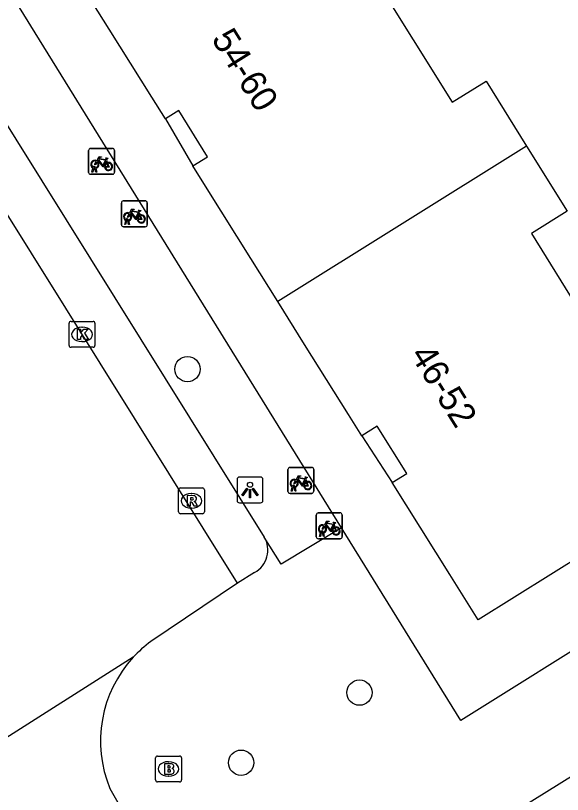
# Model space of a CAD drawing. Extents: x 157767 to 159171, y 387842 to 389425.
# Drawn here: x 158694.55 to 158715.69, y 388360.03 to 388390.13 of the extents above; entities that cross this region are included whole.
import ezdxf

# ---------------------------------------------------------------- set-up
doc = ezdxf.new("R2010")
doc.units = 0
for name, color, linetype in [('IMGEO_Boom', 7, 'Continuous'), ('IMGEO_Brandkraan', 7, 'Continuous'), ('IMGEO_Fietsenrek', 7, 'Continuous'), ('IMGEO_Kolk', 7, 'Continuous'), ('IMGEO_Lichtpunt', 7, 'Continuous'), ('IMGEO_Pand', 7, 'Continuous'), ('IMGEO_Pand_nummerreeks', 7, 'Continuous'), ('IMGEO_Pand_overbouw', 7, 'Continuous'), ('IMGEO_Rijbaan_lokaal_open', 7, 'Continuous'), ('IMGEO_Rioolput', 7, 'Continuous'), ('IMGEO_Voetpad_open', 7, 'Continuous')]:
    doc.layers.add(name, color=color, linetype=linetype)

msp = doc.modelspace()

# ---------------------------------------------------------------- linework, layer by layer
at = {"layer": 'IMGEO_Boom'}
for centre in [(158701.193, 388376.47), (158707.843, 388363.966), (158703.266, 388361.259)]:
    msp.add_circle(centre, 0.489, dxfattribs=at)
at = {"layer": 'IMGEO_Brandkraan'}
for p, q in [((158699.962, 388360.59), (158699.962, 388361.442)), ((158700.037, 388361.516), (158700.889, 388361.516)), ((158700.45, 388361.296), (158700.475, 388361.296)), ((158700.963, 388361.442), (158700.963, 388360.59)), ((158700.473, 388360.736), (158700.448, 388360.736)), ((158700.889, 388360.516), (158700.037, 388360.516))]:
    msp.add_line(p, q, dxfattribs=at)
for points in [[(158699.962, 388360.59), (158699.962, 388361.442)], [(158700.037, 388361.516), (158700.889, 388361.516)], [(158700.963, 388361.442), (158700.963, 388360.59)], [(158700.31, 388361.216), (158700.31, 388360.816), (158700.523, 388360.816)], [(158700.541, 388361.216), (158700.31, 388361.216)], [(158700.489, 388361.135), (158700.435, 388361.135), (158700.435, 388361.059)], [(158700.435, 388361.059), (158700.488, 388361.059)], [(158700.497, 388360.983), (158700.435, 388360.983), (158700.435, 388360.902)], [(158700.435, 388360.902), (158700.497, 388360.902)], [(158700.889, 388360.516), (158700.037, 388360.516)]]:
    msp.add_lwpolyline(points, dxfattribs=at)
for centre, radius, start, end in [((158700.039, 388361.44), 0.0765, 91.552, 178.448), ((158700.039, 388361.44), 0.0765, 91.552, 178.448), ((158700.887, 388361.44), 0.0765, 1.552, 88.448), ((158700.887, 388361.44), 0.0765, 1.552, 88.448), ((158700.49, 388361.097), 0.0379, 267.8285, 90.9355), ((158700.498, 388360.942), 0.0404, 269.8759, 90.5077), ((158700.545, 388361.071), 0.145, 59.4692, 91.5367), ((158700.57, 388361.118), 0.0922, 285.5137, 58.1501), ((158700.575, 388360.926), 0.105, 301.3115, 78.989), ((158700.529, 388361.067), 0.251, 268.6676, 293.5347), ((158700.039, 388360.592), 0.0765, 181.552, 268.448), ((158700.039, 388360.592), 0.0765, 181.552, 268.448), ((158700.887, 388360.592), 0.0765, 271.552, 358.448), ((158700.887, 388360.592), 0.0765, 271.552, 358.448)]:
    msp.add_arc(centre, radius, start, end, dxfattribs=at)
for centre, major_axis, ratio, start_param, end_param in [((158700.449, 388361.016), (-0.387, 0.002), 0.722429, 4.712389, 7.853982), ((158700.474, 388361.016), (-0.39, 0.002), 0.717154, 1.570796, 4.712389)]:
    msp.add_ellipse(centre, major_axis=major_axis, ratio=ratio, start_param=start_param, end_param=end_param, dxfattribs=at)
at = {"layer": 'IMGEO_Fietsenrek'}
for p, q in [((158697.371, 388384.075), (158697.371, 388384.916)), ((158697.371, 388384.916), (158697.371, 388384.075)), ((158697.446, 388385), (158698.287, 388385)), ((158698.287, 388385), (158697.446, 388385)), ((158698.371, 388384.925), (158698.371, 388384.084)), ((158698.371, 388384.084), (158698.371, 388384.925)), ((158698.058, 388384.549), (158698.094, 388384.454)), ((158697.498, 388384.084), (158697.537, 388384.244)), ((158697.567, 388384.232), (158697.532, 388384.084)), ((158697.609, 388384.256), (158697.608, 388384.26)), ((158697.65, 388384.084), (158697.616, 388384.226)), ((158697.64, 388384.267), (158697.641, 388384.26)), ((158697.648, 388384.23), (158697.683, 388384.084)), ((158698.296, 388384), (158697.455, 388384)), ((158697.455, 388384), (158698.296, 388384)), ((158697.532, 388384.084), (158697.498, 388384.084)), ((158697.683, 388384.084), (158697.65, 388384.084)), ((158698.713, 388382.974), (158699.554, 388382.974)), ((158699.554, 388382.974), (158698.713, 388382.974)), ((158698.638, 388382.049), (158698.638, 388382.89)), ((158698.638, 388382.89), (158698.638, 388382.049)), ((158699.638, 388382.899), (158699.638, 388382.058)), ((158699.638, 388382.058), (158699.638, 388382.899)), ((158699.325, 388382.523), (158699.361, 388382.428)), ((158698.765, 388382.058), (158698.804, 388382.218)), ((158698.799, 388382.058), (158698.765, 388382.058)), ((158698.834, 388382.206), (158698.799, 388382.058)), ((158698.876, 388382.23), (158698.875, 388382.234)), ((158698.917, 388382.058), (158698.883, 388382.2)), ((158698.907, 388382.241), (158698.908, 388382.234)), ((158698.915, 388382.204), (158698.95, 388382.058)), ((158698.95, 388382.058), (158698.917, 388382.058)), ((158699.563, 388381.974), (158698.722, 388381.974)), ((158698.722, 388381.974), (158699.563, 388381.974)), ((158705.076, 388371.744), (158705.076, 388372.585)), ((158705.076, 388372.585), (158705.076, 388371.744)), ((158705.151, 388372.669), (158705.992, 388372.669)), ((158705.992, 388372.669), (158705.151, 388372.669)), ((158706.076, 388372.594), (158706.076, 388371.753)), ((158706.076, 388371.753), (158706.076, 388372.594)), ((158705.763, 388372.218), (158705.799, 388372.123)), ((158705.203, 388371.753), (158705.242, 388371.913)), ((158705.272, 388371.901), (158705.237, 388371.753)), ((158705.314, 388371.925), (158705.313, 388371.929)), ((158705.355, 388371.753), (158705.321, 388371.895)), ((158705.345, 388371.936), (158705.346, 388371.929)), ((158705.353, 388371.899), (158705.388, 388371.753)), ((158706.001, 388371.669), (158705.16, 388371.669)), ((158705.16, 388371.669), (158706.001, 388371.669)), ((158705.237, 388371.753), (158705.203, 388371.753)), ((158705.388, 388371.753), (158705.355, 388371.753)), ((158706.247, 388370.914), (158707.088, 388370.914)), ((158707.088, 388370.914), (158706.247, 388370.914)), ((158706.172, 388369.989), (158706.172, 388370.83)), ((158706.172, 388370.83), (158706.172, 388369.989)), ((158707.172, 388370.839), (158707.172, 388369.998)), ((158707.172, 388369.998), (158707.172, 388370.839)), ((158706.859, 388370.463), (158706.895, 388370.368)), ((158706.299, 388369.998), (158706.338, 388370.158)), ((158706.333, 388369.998), (158706.299, 388369.998)), ((158706.368, 388370.146), (158706.333, 388369.998)), ((158706.41, 388370.17), (158706.409, 388370.174)), ((158706.451, 388369.998), (158706.417, 388370.14)), ((158706.441, 388370.181), (158706.442, 388370.174)), ((158706.449, 388370.144), (158706.484, 388369.998)), ((158706.484, 388369.998), (158706.451, 388369.998)), ((158707.097, 388369.914), (158706.256, 388369.914)), ((158706.256, 388369.914), (158707.097, 388369.914))]:
    msp.add_line(p, q, dxfattribs=at)
for points in [[(158697.705, 388384.474), (158697.653, 388384.384), (158697.613, 388384.359), (158697.614, 388384.406), (158697.669, 388384.5)], [(158697.684, 388384.526), (158697.779, 388384.69), (158697.865, 388384.676), (158697.867, 388384.667), (158697.811, 388384.656), (158697.784, 388384.611), (158698.04, 388384.57)], [(158697.98, 388384.282), (158697.93, 388384.282), (158697.739, 388384.533), (158697.72, 388384.501)], [(158698.027, 388384.545), (158697.77, 388384.586), (158697.753, 388384.557), (158697.92, 388384.337), (158698.027, 388384.545)], [(158698.075, 388384.447), (158698.045, 388384.524), (158697.936, 388384.306), (158697.979, 388384.306)], [(158698.04, 388384.57), (158698.065, 388384.619), (158698.059, 388384.623), (158698.036, 388384.627), (158698.024, 388384.634), (158698.023, 388384.637), (158698.025, 388384.642), (158698.12, 388384.627), (158698.122, 388384.617), (158698.112, 388384.604), (158698.1, 388384.598), (158698.086, 388384.604), (158698.058, 388384.549)], [(158698.009, 388384.306), (158698.129, 388384.305), (158698.085, 388384.419)], [(158698.105, 388384.426), (158698.16, 388384.281), (158698.01, 388384.281)], [(158698.951, 388382.5), (158699.046, 388382.664), (158699.132, 388382.65), (158699.134, 388382.641), (158699.078, 388382.63), (158699.051, 388382.585), (158699.307, 388382.544)], [(158698.972, 388382.448), (158698.92, 388382.358), (158698.88, 388382.333), (158698.881, 388382.38), (158698.936, 388382.474)], [(158699.247, 388382.256), (158699.197, 388382.256), (158699.006, 388382.507), (158698.987, 388382.475)], [(158699.294, 388382.519), (158699.037, 388382.56), (158699.02, 388382.531), (158699.187, 388382.311), (158699.294, 388382.519)], [(158699.342, 388382.421), (158699.312, 388382.498), (158699.203, 388382.28), (158699.246, 388382.28)], [(158699.276, 388382.28), (158699.396, 388382.279), (158699.352, 388382.393)], [(158699.372, 388382.4), (158699.427, 388382.255), (158699.277, 388382.255)], [(158699.307, 388382.544), (158699.332, 388382.593), (158699.326, 388382.597), (158699.303, 388382.601), (158699.291, 388382.608), (158699.29, 388382.611), (158699.292, 388382.616), (158699.387, 388382.601), (158699.389, 388382.591), (158699.379, 388382.578), (158699.367, 388382.572), (158699.353, 388382.578), (158699.325, 388382.523)], [(158705.41, 388372.143), (158705.358, 388372.053), (158705.318, 388372.028), (158705.319, 388372.075), (158705.374, 388372.169)], [(158705.389, 388372.195), (158705.484, 388372.359), (158705.57, 388372.345), (158705.572, 388372.336), (158705.516, 388372.325), (158705.489, 388372.28), (158705.745, 388372.239)], [(158705.685, 388371.951), (158705.635, 388371.951), (158705.444, 388372.202), (158705.425, 388372.17)], [(158705.732, 388372.214), (158705.475, 388372.255), (158705.458, 388372.226), (158705.625, 388372.006), (158705.732, 388372.214)], [(158705.78, 388372.116), (158705.75, 388372.193), (158705.641, 388371.975), (158705.684, 388371.975)], [(158705.745, 388372.239), (158705.77, 388372.288), (158705.764, 388372.292), (158705.741, 388372.296), (158705.729, 388372.303), (158705.728, 388372.306), (158705.73, 388372.311), (158705.825, 388372.296), (158705.827, 388372.286), (158705.817, 388372.273), (158705.805, 388372.267), (158705.791, 388372.273), (158705.763, 388372.218)], [(158705.714, 388371.975), (158705.834, 388371.974), (158705.79, 388372.088)], [(158705.81, 388372.095), (158705.865, 388371.95), (158705.715, 388371.95)], [(158706.485, 388370.44), (158706.58, 388370.604), (158706.666, 388370.59), (158706.668, 388370.581), (158706.612, 388370.57), (158706.585, 388370.525), (158706.841, 388370.484)], [(158706.506, 388370.388), (158706.454, 388370.298), (158706.414, 388370.273), (158706.415, 388370.32), (158706.47, 388370.414)], [(158706.781, 388370.196), (158706.731, 388370.196), (158706.54, 388370.447), (158706.521, 388370.415)], [(158706.828, 388370.459), (158706.571, 388370.5), (158706.554, 388370.471), (158706.721, 388370.251), (158706.828, 388370.459)], [(158706.876, 388370.361), (158706.846, 388370.438), (158706.737, 388370.22), (158706.78, 388370.22)], [(158706.81, 388370.22), (158706.93, 388370.219), (158706.886, 388370.333)], [(158706.906, 388370.34), (158706.961, 388370.195), (158706.811, 388370.195)], [(158706.841, 388370.484), (158706.866, 388370.533), (158706.86, 388370.537), (158706.837, 388370.541), (158706.825, 388370.548), (158706.824, 388370.551), (158706.826, 388370.556), (158706.921, 388370.541), (158706.923, 388370.531), (158706.913, 388370.518), (158706.901, 388370.512), (158706.887, 388370.518), (158706.859, 388370.463)]]:
    msp.add_lwpolyline(points, dxfattribs=at)
for centre, radius, start, end in [((158697.449, 388384.922), 0.0779, 92.4484, 184.2845), ((158697.449, 388384.922), 0.0779, 92.4484, 184.2845), ((158698.293, 388384.922), 0.0779, 2.4484, 94.2845), ((158698.293, 388384.922), 0.0779, 2.4484, 94.2845), ((158697.611, 388384.385), 0.159, 62.6766, 242.1369), ((158697.611, 388384.385), 0.129, 63.3192, 238.903), ((158697.611, 388384.385), 0.129, 283.6043, 43.4302), ((158697.611, 388384.385), 0.159, 283.5766, 46.6042), ((158698.138, 388384.301), 0.159, 113.3408, 178.3217), ((158698.138, 388384.301), 0.159, 187.0065, 105.7708), ((158697.591, 388384.256), 0.0499, 12.8025, 158.6934), ((158697.611, 388384.385), 0.159, 253.9967, 271.7867), ((158697.591, 388384.256), 0.0174, 12.8025, 163.4502), ((158697.611, 388384.385), 0.129, 253.415, 269.0204), ((158698.138, 388384.301), 0.129, 113.923, 177.9556), ((158698.138, 388384.301), 0.129, 188.6715, 104.5883), ((158697.449, 388384.078), 0.0779, 182.4484, 274.2845), ((158697.449, 388384.078), 0.0779, 182.4484, 274.2845), ((158698.293, 388384.078), 0.0779, 272.4484, 4.2845), ((158698.293, 388384.078), 0.0779, 272.4484, 4.2845), ((158698.716, 388382.896), 0.0779, 92.4484, 184.2845), ((158698.716, 388382.896), 0.0779, 92.4484, 184.2845), ((158699.56, 388382.896), 0.0779, 2.4484, 94.2845), ((158699.56, 388382.896), 0.0779, 2.4484, 94.2845), ((158698.878, 388382.359), 0.159, 62.6766, 242.1369), ((158698.878, 388382.359), 0.129, 63.3192, 238.903), ((158698.878, 388382.359), 0.129, 283.6043, 43.4302), ((158698.878, 388382.359), 0.159, 283.5766, 46.6042), ((158699.405, 388382.275), 0.159, 113.3408, 178.3217), ((158699.405, 388382.275), 0.159, 187.0065, 105.7708), ((158699.405, 388382.275), 0.129, 113.923, 177.9556), ((158699.405, 388382.275), 0.129, 188.6715, 104.5883), ((158698.716, 388382.052), 0.0779, 182.4484, 274.2845), ((158698.716, 388382.052), 0.0779, 182.4484, 274.2845), ((158698.858, 388382.23), 0.0499, 12.8025, 158.6934), ((158698.878, 388382.359), 0.159, 253.9967, 271.7867), ((158698.858, 388382.23), 0.0174, 12.8025, 163.4502), ((158698.878, 388382.359), 0.129, 253.415, 269.0204), ((158699.56, 388382.052), 0.0779, 272.4484, 4.2845), ((158699.56, 388382.052), 0.0779, 272.4484, 4.2845), ((158705.154, 388372.591), 0.0779, 92.4484, 184.2845), ((158705.154, 388372.591), 0.0779, 92.4484, 184.2845), ((158705.998, 388372.591), 0.0779, 2.4484, 94.2845), ((158705.998, 388372.591), 0.0779, 2.4484, 94.2845), ((158705.316, 388372.054), 0.159, 62.6766, 242.1369), ((158705.316, 388372.054), 0.129, 63.3192, 238.903), ((158705.316, 388372.054), 0.129, 283.6043, 43.4302), ((158705.316, 388372.054), 0.159, 283.5766, 46.6042), ((158705.843, 388371.97), 0.159, 113.3408, 178.3217), ((158705.843, 388371.97), 0.159, 187.0065, 105.7708), ((158705.296, 388371.925), 0.0499, 12.8025, 158.6934), ((158705.316, 388372.054), 0.159, 253.9967, 271.7867), ((158705.296, 388371.925), 0.0174, 12.8025, 163.4502), ((158705.316, 388372.054), 0.129, 253.415, 269.0204), ((158705.843, 388371.97), 0.129, 113.923, 177.9556), ((158705.843, 388371.97), 0.129, 188.6715, 104.5883), ((158705.154, 388371.747), 0.0779, 182.4484, 274.2845), ((158705.154, 388371.747), 0.0779, 182.4484, 274.2845), ((158705.998, 388371.747), 0.0779, 272.4484, 4.2845), ((158705.998, 388371.747), 0.0779, 272.4484, 4.2845), ((158706.25, 388370.836), 0.0779, 92.4484, 184.2845), ((158706.25, 388370.836), 0.0779, 92.4484, 184.2845), ((158707.094, 388370.836), 0.0779, 2.4484, 94.2845), ((158707.094, 388370.836), 0.0779, 2.4484, 94.2845), ((158706.412, 388370.299), 0.159, 62.6766, 242.1369), ((158706.412, 388370.299), 0.129, 63.3192, 238.903), ((158706.412, 388370.299), 0.129, 283.6043, 43.4302), ((158706.412, 388370.299), 0.159, 283.5766, 46.6042), ((158706.939, 388370.215), 0.159, 113.3408, 178.3217), ((158706.939, 388370.215), 0.159, 187.0065, 105.7708), ((158706.939, 388370.215), 0.129, 113.923, 177.9556), ((158706.939, 388370.215), 0.129, 188.6715, 104.5883), ((158706.392, 388370.17), 0.0499, 12.8025, 158.6934), ((158706.412, 388370.299), 0.159, 253.9967, 271.7867), ((158706.392, 388370.17), 0.0174, 12.8025, 163.4502), ((158706.412, 388370.299), 0.129, 253.415, 269.0204), ((158707.094, 388369.992), 0.0779, 272.4484, 4.2845), ((158707.094, 388369.992), 0.0779, 272.4484, 4.2845), ((158706.25, 388369.992), 0.0779, 182.4484, 274.2845), ((158706.25, 388369.992), 0.0779, 182.4484, 274.2845)]:
    msp.add_arc(centre, radius, start, end, dxfattribs=at)
at = {"layer": 'IMGEO_Kolk'}
for p, q in [((158696.615, 388377.388), (158696.615, 388378.24)), ((158696.69, 388378.314), (158697.542, 388378.314)), ((158697.616, 388378.24), (158697.616, 388377.388)), ((158697.103, 388378.094), (158697.128, 388378.094)), ((158697.126, 388377.534), (158697.101, 388377.534)), ((158697.542, 388377.314), (158696.69, 388377.314))]:
    msp.add_line(p, q, dxfattribs=at)
for points in [[(158696.615, 388377.388), (158696.615, 388378.24)], [(158696.69, 388378.314), (158697.542, 388378.314)], [(158697.616, 388378.24), (158697.616, 388377.388)], [(158696.936, 388378.014), (158697.059, 388378.014), (158697.059, 388377.863), (158697.189, 388378.014), (158697.353, 388378.014), (158697.207, 388377.863), (158697.36, 388377.614), (158697.208, 388377.614), (158697.123, 388377.778), (158697.059, 388377.711), (158697.059, 388377.614), (158696.936, 388377.614), (158696.936, 388378.014)], [(158697.542, 388377.314), (158696.69, 388377.314)]]:
    msp.add_lwpolyline(points, dxfattribs=at)
for centre, start, end in [((158696.692, 388378.238), 91.552, 178.448), ((158696.692, 388378.238), 91.552, 178.448), ((158697.54, 388378.238), 1.552, 88.448), ((158697.54, 388378.238), 1.552, 88.448), ((158696.692, 388377.39), 181.552, 268.448), ((158696.692, 388377.39), 181.552, 268.448), ((158697.54, 388377.39), 271.552, 358.448), ((158697.54, 388377.39), 271.552, 358.448)]:
    msp.add_arc(centre, 0.0765, start, end, dxfattribs=at)
for centre, major_axis, ratio, start_param, end_param in [((158697.102, 388377.814), (-0.387, 0.002), 0.722429, 4.712389, 7.853982), ((158697.127, 388377.814), (-0.39, 0.002), 0.717154, 1.570796, 4.712389)]:
    msp.add_ellipse(centre, major_axis=major_axis, ratio=ratio, start_param=start_param, end_param=end_param, dxfattribs=at)
at = {"layer": 'IMGEO_Lichtpunt'}
for p, q in [((158703.112, 388372.203), (158703.112, 388371.396)), ((158703.112, 388372.203), (158703.112, 388371.396)), ((158704.014, 388372.298), (158703.206, 388372.298)), ((158704.014, 388372.298), (158703.206, 388372.298)), ((158704.108, 388371.396), (158704.108, 388372.203)), ((158704.108, 388371.396), (158704.108, 388372.203)), ((158703.206, 388371.302), (158704.014, 388371.302)), ((158703.206, 388371.302), (158704.014, 388371.302))]:
    msp.add_line(p, q, dxfattribs=at)
for points in [[(158703.486, 388371.867), (158703.525, 388371.839), (158703.337, 388371.577), (158703.299, 388371.604), (158703.486, 388371.867)], [(158703.588, 388371.819), (158703.635, 388371.819), (158703.635, 388371.497), (158703.588, 388371.497), (158703.588, 388371.819)], [(158703.698, 388371.839), (158703.736, 388371.866), (158703.923, 388371.604), (158703.884, 388371.576), (158703.698, 388371.839)]]:
    msp.add_lwpolyline(points, dxfattribs=at)
msp.add_circle((158703.611, 388372.001), 0.0994, dxfattribs=at)
for centre, start, end in [((158703.206, 388372.203), 90, 180), ((158703.206, 388372.203), 90, 180), ((158704.014, 388372.203), 0, 90), ((158704.014, 388372.203), 0, 90), ((158703.206, 388371.396), 180, 270), ((158703.206, 388371.396), 180, 270), ((158704.014, 388371.396), 270, 0), ((158704.014, 388371.396), 270, 360)]:
    msp.add_arc(centre, 0.0946, start, end, dxfattribs=at)
at = {"layer": 'IMGEO_Pand'}
for points in [[(158706.739, 388397.252), (158708.301, 388394.748), (158706.973, 388393.919), (158711.424, 388386.781), (158712.738, 388387.6), (158714.306, 388385.086)], [(158704.681, 388379.084), (158703.64, 388380.749), (158701.956, 388383.442), (158701.406, 388384.321), (158701.973, 388384.675), (158700.855, 388386.463), (158700.339, 388386.14), (158699.811, 388386.985), (158698.17, 388389.608), (158697.135, 388391.263)], [(158714.306, 388385.086), (158704.681, 388379.084)], [(158714.306, 388385.086), (158715.871, 388382.576), (158714.489, 388381.714), (158716.368, 388378.694), (158719.02, 388374.454), (158720.348, 388375.284), (158721.92, 388372.77), (158726.596, 388375.694), (158726.7, 388375.528)], [(158717.621, 388367.849), (158716.644, 388369.411), (158712.433, 388366.778), (158711.337, 388368.53), (158709.651, 388371.226), (158709.111, 388372.09), (158709.672, 388372.441), (158708.53, 388374.267), (158707.929, 388373.891), (158707.417, 388374.71), (158705.723, 388377.419), (158704.681, 388379.084)], [(158713.27, 388359.011), (158714.028, 388359.483), (158716.138, 388360.799), (158719.106, 388362.653)]]:
    msp.add_lwpolyline(points, dxfattribs=at)
at = {"layer": 'IMGEO_Pand_overbouw'}
for points in [[(158700.855, 388386.463), (158700.339, 388386.14), (158701.406, 388384.321), (158701.973, 388384.675)], [(158708.53, 388374.267), (158707.929, 388373.891), (158709.111, 388372.09), (158709.672, 388372.441)]]:
    msp.add_lwpolyline(points, close=True, dxfattribs=at)
at = {"layer": 'IMGEO_Rijbaan_lokaal_open'}
for points in [[(158703.121, 388368.196), (158683.261, 388399.993)], [(158703.121, 388368.196), (158699.771, 388365.943)], [(158699.092, 388365.331), (158687.955, 388358.262)], [(158698.189, 388360.267), (158699.005, 388358.846), (158699.712, 388357.758)]]:
    msp.add_lwpolyline(points, dxfattribs=at)
for centre, radius, start, end in [((158702.663, 388362.052), 4.848, 126.6195, 137.4388), ((158702.625, 388362.089), 4.795, 137.4536, 202.3253)]:
    msp.add_arc(centre, radius, start, end, dxfattribs=at)
at = {"layer": 'IMGEO_Rioolput'}
for p, q in [((158700.847, 388370.954), (158700.847, 388371.806)), ((158700.922, 388371.88), (158701.774, 388371.88)), ((158701.848, 388371.806), (158701.848, 388370.954)), ((158701.335, 388371.66), (158701.36, 388371.66)), ((158701.358, 388371.1), (158701.333, 388371.1)), ((158701.774, 388370.88), (158700.922, 388370.88))]:
    msp.add_line(p, q, dxfattribs=at)
for points in [[(158700.847, 388370.954), (158700.847, 388371.806)], [(158700.922, 388371.88), (158701.774, 388371.88)], [(158701.848, 388371.806), (158701.848, 388370.954)], [(158701.436, 388371.578), (158701.184, 388371.58), (158701.184, 388371.18)], [(158701.362, 388371.499), (158701.308, 388371.499), (158701.308, 388371.418)], [(158701.184, 388371.18), (158701.308, 388371.18), (158701.308, 388371.342), (158701.319, 388371.342)], [(158701.308, 388371.418), (158701.36, 388371.418)], [(158701.366, 388371.313), (158701.437, 388371.18), (158701.577, 388371.18), (158701.512, 388371.306)], [(158701.774, 388370.88), (158700.922, 388370.88)]]:
    msp.add_lwpolyline(points, dxfattribs=at)
for centre, radius, start, end in [((158700.924, 388371.804), 0.0765, 91.552, 178.448), ((158700.924, 388371.804), 0.0765, 91.552, 178.448), ((158701.772, 388371.804), 0.0765, 1.552, 88.448), ((158701.772, 388371.804), 0.0765, 1.552, 88.448), ((158701.368, 388371.403), 0.0964, 77.0061, 93.1865), ((158701.435, 388371.468), 0.109, 350.3612, 89.416), ((158701.318, 388371.289), 0.0533, 26.0293, 88.6989), ((158701.344, 388371.607), 0.19, 274.7715, 282.9687), ((158701.382, 388371.46), 0.0378, 276.6634, 79.6772), ((158701.433, 388371.468), 0.112, 277.5842, 350.9817), ((158701.417, 388371.253), 0.108, 29.5134, 73.7905), ((158700.924, 388370.956), 0.0765, 181.552, 268.448), ((158700.924, 388370.956), 0.0765, 181.552, 268.448), ((158701.772, 388370.956), 0.0765, 271.552, 358.448), ((158701.772, 388370.956), 0.0765, 271.552, 358.448)]:
    msp.add_arc(centre, radius, start, end, dxfattribs=at)
for centre, major_axis, ratio, start_param, end_param in [((158701.334, 388371.38), (-0.387, 0.002), 0.722429, 4.712389, 7.853982), ((158701.359, 388371.38), (-0.39, 0.002), 0.717154, 1.570796, 4.712389)]:
    msp.add_ellipse(centre, major_axis=major_axis, ratio=ratio, start_param=start_param, end_param=end_param, dxfattribs=at)
at = {"layer": 'IMGEO_Voetpad_open'}
for points in [[(158707.15, 388370.342), (158692.24, 388394.415), (158686.142, 388404.26)], [(158686.473, 388398.294), (158689.771, 388393.013), (158704.157, 388369.981)], [(158707.15, 388370.342), (158704.815, 388368.928), (158704.157, 388369.981)], [(158717.621, 388367.849), (158717.215, 388367.581), (158717.783, 388366.648), (158711.764, 388362.893), (158707.15, 388370.342)], [(158703.785, 388368.615), (158703.121, 388368.196)]]:
    msp.add_lwpolyline(points, dxfattribs=at)
msp.add_arc((158703.331, 388369.472), 0.97, 297.8901, 31.6423, dxfattribs=at)

# ---------------------------------------------------------------- texts
at = {"layer": 'IMGEO_Pand_nummerreeks'}
for s, rotation, p in [('54-60', 302.0169, (158702.097, 388389.23)), ('46-52', 302.0223, (158709.778, 388377.024))]:
    msp.add_text(s, height=1, rotation=rotation, dxfattribs=at).set_placement(p)

doc.saveas('drawing.dxf')
